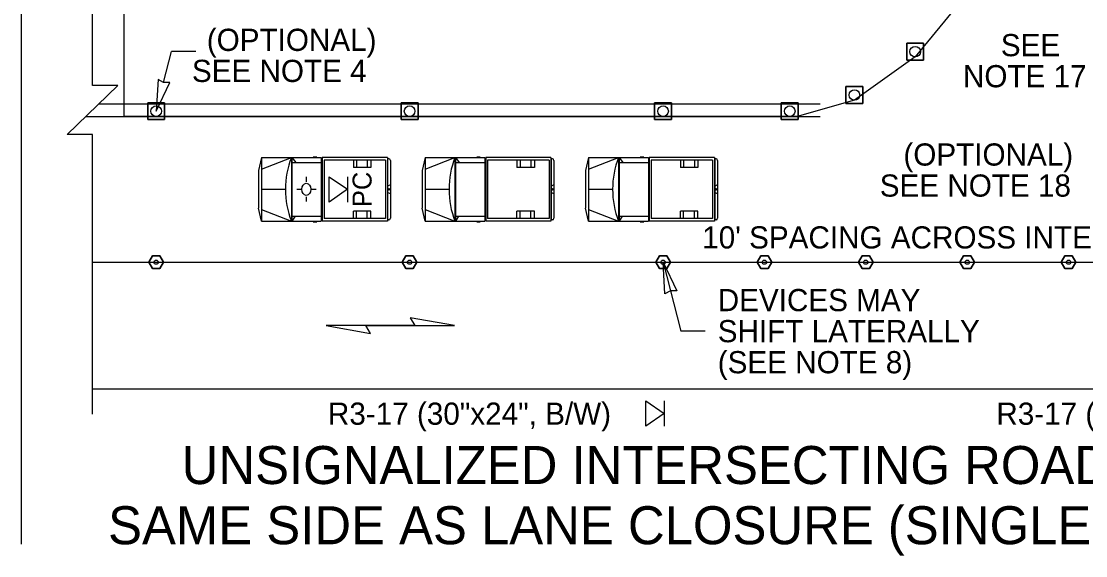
# Model space of a CAD drawing. Extents: x 99999.1 to 100095.7, y 99995 to 100010.7.
# Drawn here: x 100065.25 to 100068.61, y 100001.65 to 100003.336 of the extents above; entities that cross this region are included whole.
import ezdxf

# ---------------------------------------------------------------- set-up
doc = ezdxf.new("R2010")
doc.units = 0
for name, color, linetype in [('RD_ED_ShoulderPavedEdge', 7, 'Continuous'), ('RD_MK_LineDblYellowCenter', 7, 'Continuous'), ('RD_MK_LineEdgeWhite', 7, 'Continuous'), ('SH_DE_DetailHeading2Text', 7, 'Continuous'), ('TR_WZ_MotoristVehicle', 7, 'Continuous'), ('TR_WZ_PortableSignMountBlk-Wht', 7, 'Continuous'), ('TR_WZ_TrafficCone', 7, 'Continuous'), ('TR_WZ_TubularMarker', 7, 'Continuous'), ('TR_WZ_WorkZoneDetails', 7, 'Continuous'), ('TR_WZ_WorkZoneTextCurrent', 7, 'Continuous')]:
    doc.layers.add(name, color=color, linetype=linetype)

msp = doc.modelspace()

# ---------------------------------------------------------------- linework, layer by layer
at = {"layer": 'RD_ED_ShoulderPavedEdge'}
msp.add_line((100065.475, 100002.1759), (100070.275, 100002.1759), dxfattribs=at)
at = {"layer": 'RD_MK_LineDblYellowCenter'}
for p, q in [((100065.4957, 100003.0759), (100067.7712, 100003.0759)), ((100065.4543, 100003.0359), (100067.7712, 100003.0359))]:
    msp.add_line(p, q, dxfattribs=at)
at = {"layer": 'RD_MK_LineEdgeWhite'}
msp.add_line((100065.475, 100002.5759), (100070.275, 100002.5759), dxfattribs=at)
at = {"layer": 'TR_WZ_MotoristVehicle'}
for p, q in [((100066.008, 100002.9059), (100065.9987, 100002.8655)), ((100066.008, 100002.9059), (100066.008, 100002.7059)), ((100066.008, 100002.9059), (100066.1969, 100002.9059)), ((100066.008, 100002.8693), (100066.1025, 100002.9059)), ((100066.1025, 100002.9059), (100066.1025, 100002.7059)), ((100066.1042, 100002.9059), (100066.1042, 100002.7059)), ((100066.1042, 100002.9059), (100066.1162, 100002.8904)), ((100066.1712, 100002.9087), (100066.1825, 100002.9087)), ((100066.1969, 100002.9059), (100066.1969, 100002.7059)), ((100066.4054, 100002.9059), (100066.1997, 100002.9059)), ((100066.1997, 100002.9059), (100066.1997, 100002.7059)), ((100066.4054, 100002.9059), (100066.4054, 100002.7059)), ((100066.5243, 100002.9059), (100066.515, 100002.8655)), ((100066.5243, 100002.9059), (100066.5243, 100002.7059)), ((100066.5243, 100002.9059), (100066.7132, 100002.9059)), ((100066.5243, 100002.8693), (100066.6187, 100002.9059)), ((100066.6187, 100002.9059), (100066.6187, 100002.7059)), ((100066.6204, 100002.9059), (100066.6204, 100002.7059)), ((100066.6204, 100002.9059), (100066.6325, 100002.8904)), ((100066.6874, 100002.9087), (100066.6987, 100002.9087)), ((100066.7132, 100002.9059), (100066.7132, 100002.7059)), ((100066.9216, 100002.9059), (100066.7159, 100002.9059)), ((100066.7159, 100002.9059), (100066.7159, 100002.7059)), ((100066.9216, 100002.9059), (100066.9216, 100002.7059)), ((100067.0405, 100002.9059), (100067.0313, 100002.8655)), ((100067.0405, 100002.9059), (100067.0405, 100002.7059)), ((100067.0405, 100002.9059), (100067.2294, 100002.9059)), ((100067.0405, 100002.8693), (100067.135, 100002.9059)), ((100067.135, 100002.9059), (100067.135, 100002.7059)), ((100067.1367, 100002.9059), (100067.1367, 100002.7059)), ((100067.1367, 100002.9059), (100067.1487, 100002.8904)), ((100067.2037, 100002.9087), (100067.215, 100002.9087)), ((100067.2294, 100002.9059), (100067.2294, 100002.7059)), ((100067.4379, 100002.9059), (100067.2322, 100002.9059)), ((100067.2322, 100002.9059), (100067.2322, 100002.7059)), ((100067.4379, 100002.9059), (100067.4379, 100002.7059)), ((100066.1042, 100002.8904), (100066.1969, 100002.8904)), ((100066.3995, 100002.8979), (100066.2055, 100002.8979)), ((100066.2055, 100002.8979), (100066.2055, 100002.7139)), ((100066.2982, 100002.8979), (100066.2982, 100002.8749)), ((100066.3532, 100002.8749), (100066.2982, 100002.8749)), ((100066.3082, 100002.8979), (100066.3082, 100002.8749)), ((100066.3422, 100002.8979), (100066.3422, 100002.8749)), ((100066.3532, 100002.8979), (100066.3532, 100002.8749)), ((100066.3995, 100002.8979), (100066.3995, 100002.7139)), ((100066.4105, 100002.9026), (100066.4061, 100002.9026)), ((100066.4061, 100002.9026), (100066.4061, 100002.7092)), ((100066.415, 100002.8965), (100066.415, 100002.7153)), ((100066.6204, 100002.8904), (100066.7132, 100002.8904)), ((100066.9158, 100002.8979), (100066.7218, 100002.8979)), ((100066.7218, 100002.8979), (100066.7218, 100002.7139)), ((100066.8145, 100002.8979), (100066.8145, 100002.8749)), ((100066.8694, 100002.8749), (100066.8145, 100002.8749)), ((100066.8244, 100002.8979), (100066.8244, 100002.8749)), ((100066.8585, 100002.8979), (100066.8585, 100002.8749)), ((100066.8694, 100002.8979), (100066.8694, 100002.8749)), ((100066.9158, 100002.8979), (100066.9158, 100002.7139)), ((100066.9268, 100002.9026), (100066.9223, 100002.9026)), ((100066.9223, 100002.9026), (100066.9223, 100002.7092)), ((100066.9313, 100002.8965), (100066.9313, 100002.7153)), ((100067.1367, 100002.8904), (100067.2294, 100002.8904)), ((100067.4321, 100002.8979), (100067.238, 100002.8979)), ((100067.238, 100002.8979), (100067.238, 100002.7139)), ((100067.3308, 100002.8979), (100067.3308, 100002.8749)), ((100067.3857, 100002.8749), (100067.3308, 100002.8749)), ((100067.3407, 100002.8979), (100067.3407, 100002.8749)), ((100067.3747, 100002.8979), (100067.3747, 100002.8749)), ((100067.3857, 100002.8979), (100067.3857, 100002.8749)), ((100067.4321, 100002.8979), (100067.4321, 100002.7139)), ((100067.4431, 100002.9026), (100067.4386, 100002.9026)), ((100067.4386, 100002.9026), (100067.4386, 100002.7092)), ((100067.4475, 100002.8965), (100067.4475, 100002.7153)), ((100065.9987, 100002.8655), (100065.9987, 100002.7463)), ((100066.1495, 100002.8455), (100066.1495, 100002.8294)), ((100066.515, 100002.8655), (100066.515, 100002.7463)), ((100067.0313, 100002.8655), (100067.0313, 100002.7463)), ((100066.008, 100002.8059), (100066.0839, 100002.8059)), ((100066.1194, 100002.806), (100066.132, 100002.806)), ((100066.1636, 100002.8056), (100066.1636, 100002.8056)), ((100066.1804, 100002.8051), (100066.1655, 100002.8055)), ((100066.415, 100002.82), (100066.4061, 100002.8162)), ((100066.4126, 100002.8059), (100066.4085, 100002.8059)), ((100066.4105, 100002.8087), (100066.4105, 100002.8031)), ((100066.5243, 100002.8059), (100066.6002, 100002.8059)), ((100066.9313, 100002.82), (100066.9223, 100002.8162)), ((100066.9289, 100002.8059), (100066.9247, 100002.8059)), ((100066.9268, 100002.8087), (100066.9268, 100002.8031)), ((100067.0405, 100002.8059), (100067.1164, 100002.8059)), ((100067.4475, 100002.82), (100067.4386, 100002.8162)), ((100067.4451, 100002.8059), (100067.441, 100002.8059)), ((100067.4431, 100002.8087), (100067.4431, 100002.8031)), ((100066.1502, 100002.7674), (100066.1499, 100002.7825)), ((100066.415, 100002.7918), (100066.4061, 100002.7956)), ((100066.9313, 100002.7918), (100066.9223, 100002.7956)), ((100067.4475, 100002.7918), (100067.4386, 100002.7956)), ((100066.008, 100002.7059), (100065.9987, 100002.7463)), ((100066.008, 100002.7425), (100066.1025, 100002.7059)), ((100066.2982, 100002.7139), (100066.2982, 100002.7369)), ((100066.3532, 100002.7369), (100066.2982, 100002.7369)), ((100066.3082, 100002.7139), (100066.3082, 100002.7369)), ((100066.3422, 100002.7139), (100066.3422, 100002.7369)), ((100066.3532, 100002.7139), (100066.3532, 100002.7369)), ((100066.5243, 100002.7059), (100066.515, 100002.7463)), ((100066.5243, 100002.7425), (100066.6187, 100002.7059)), ((100066.8145, 100002.7139), (100066.8145, 100002.7369)), ((100066.8694, 100002.7369), (100066.8145, 100002.7369)), ((100066.8244, 100002.7139), (100066.8244, 100002.7369)), ((100066.8585, 100002.7139), (100066.8585, 100002.7369)), ((100066.8694, 100002.7139), (100066.8694, 100002.7369)), ((100067.0405, 100002.7059), (100067.0313, 100002.7463)), ((100067.0405, 100002.7425), (100067.135, 100002.7059)), ((100067.3308, 100002.7139), (100067.3308, 100002.7369)), ((100067.3857, 100002.7369), (100067.3308, 100002.7369)), ((100067.3407, 100002.7139), (100067.3407, 100002.7369)), ((100067.3747, 100002.7139), (100067.3747, 100002.7369)), ((100067.3857, 100002.7139), (100067.3857, 100002.7369)), ((100066.008, 100002.7059), (100066.1969, 100002.7059)), ((100066.1042, 100002.7214), (100066.1969, 100002.7214)), ((100066.1141, 100002.7214), (100066.1042, 100002.7059)), ((100066.1712, 100002.7031), (100066.1825, 100002.7031)), ((100066.4054, 100002.7059), (100066.1997, 100002.7059)), ((100066.3995, 100002.7139), (100066.2055, 100002.7139)), ((100066.4105, 100002.7092), (100066.4061, 100002.7092)), ((100066.5243, 100002.7059), (100066.7132, 100002.7059)), ((100066.6204, 100002.7214), (100066.7132, 100002.7214)), ((100066.6304, 100002.7214), (100066.6204, 100002.7059)), ((100066.6874, 100002.7031), (100066.6987, 100002.7031)), ((100066.9216, 100002.7059), (100066.7159, 100002.7059)), ((100066.9158, 100002.7139), (100066.7218, 100002.7139)), ((100066.9268, 100002.7092), (100066.9223, 100002.7092)), ((100067.0405, 100002.7059), (100067.2294, 100002.7059)), ((100067.1367, 100002.7214), (100067.2294, 100002.7214)), ((100067.1467, 100002.7214), (100067.1367, 100002.7059)), ((100067.2037, 100002.7031), (100067.215, 100002.7031)), ((100067.4379, 100002.7059), (100067.2322, 100002.7059)), ((100067.4321, 100002.7139), (100067.238, 100002.7139)), ((100067.4431, 100002.7092), (100067.4386, 100002.7092))]:
    msp.add_line(p, q, dxfattribs=at)
for centre, major_axis, start_param, end_param in [((100066.2374, 100002.8059), (0, -0.2099), 4.215667, 5.208926), ((100066.7537, 100002.8059), (0, -0.2099), 4.215667, 5.208926), ((100067.27, 100002.8059), (0, -0.2099), 4.215667, 5.208926), ((100066.4105, 100002.8965), (0, 0.0061), 4.712389, 6.283185), ((100066.9268, 100002.8965), (0, 0.0061), 4.712389, 6.283185), ((100067.4431, 100002.8965), (0, 0.0061), 4.712389, 6.283185), ((100066.4105, 100002.7153), (0, -0.0061), 0, 1.570796), ((100066.9268, 100002.7153), (0, -0.0061), 0, 1.570796), ((100067.4431, 100002.7153), (0, -0.0061), 0, 1.570796)]:
    msp.add_ellipse(centre, major_axis=major_axis, ratio=0.73155, start_param=start_param, end_param=end_param, dxfattribs=at)
for centre, major_axis in [((100066.1495, 100002.8059), (0, 0.0193)), ((100066.4105, 100002.8059), (0, 0.00282)), ((100066.9268, 100002.8059), (0, 0.00282)), ((100067.4431, 100002.8059), (0, 0.00282))]:
    msp.add_ellipse(centre, major_axis=major_axis, ratio=0.73155, dxfattribs=at)
at = {"layer": 'TR_WZ_PortableSignMountBlk-Wht'}
for p, q in [((100066.2793, 100002.8458), (100066.2793, 100002.7658)), ((100067.279, 100002.1389), (100067.279, 100002.0589))]:
    msp.add_line(p, q, dxfattribs=at)
for points in [[(100066.2793, 100002.8059), (100066.2219, 100002.7658), (100066.2219, 100002.8458)], [(100067.279, 100002.0989), (100067.2215, 100002.0589), (100067.2215, 100002.1389)]]:
    msp.add_lwpolyline(points, close=True, dxfattribs=at)
at = {"layer": 'TR_WZ_TrafficCone'}
for points in [[(100068.0447, 100003.267), (100068.0981, 100003.267), (100068.0981, 100003.2136), (100068.0447, 100003.2136), (100068.0447, 100003.267)], [(100068.0447, 100003.2136), (100068.0981, 100003.2136), (100068.0981, 100003.267), (100068.0447, 100003.267), (100068.0447, 100003.2136)], [(100067.853, 100003.1302), (100067.9064, 100003.1302), (100067.9064, 100003.0768), (100067.853, 100003.0768), (100067.853, 100003.1302)], [(100067.853, 100003.0768), (100067.9064, 100003.0768), (100067.9064, 100003.1302), (100067.853, 100003.1302), (100067.853, 100003.0768)], [(100065.649, 100003.0792), (100065.7024, 100003.0792), (100065.7024, 100003.0259), (100065.649, 100003.0259), (100065.649, 100003.0792)], [(100065.649, 100003.0259), (100065.7024, 100003.0259), (100065.7024, 100003.0792), (100065.649, 100003.0792), (100065.649, 100003.0259)], [(100066.449, 100003.0792), (100066.5024, 100003.0792), (100066.5024, 100003.0259), (100066.449, 100003.0259), (100066.449, 100003.0792)], [(100066.449, 100003.0259), (100066.5024, 100003.0259), (100066.5024, 100003.0792), (100066.449, 100003.0792), (100066.449, 100003.0259)], [(100067.249, 100003.0792), (100067.3024, 100003.0792), (100067.3024, 100003.0259), (100067.249, 100003.0259), (100067.249, 100003.0792)], [(100067.249, 100003.0259), (100067.3024, 100003.0259), (100067.3024, 100003.0792), (100067.249, 100003.0792), (100067.249, 100003.0259)], [(100067.649, 100003.0792), (100067.7024, 100003.0792), (100067.7024, 100003.0259), (100067.649, 100003.0259), (100067.649, 100003.0792)], [(100067.649, 100003.0259), (100067.7024, 100003.0259), (100067.7024, 100003.0792), (100067.649, 100003.0792), (100067.649, 100003.0259)]]:
    msp.add_lwpolyline(points, dxfattribs=at)
for centre in [(100068.0714, 100003.2403), (100067.8797, 100003.1035), (100065.6757, 100003.0526), (100066.4757, 100003.0526), (100067.2757, 100003.0526), (100067.6757, 100003.0526)]:
    msp.add_circle(centre, 0.0167, dxfattribs=at)
at = {"layer": 'TR_WZ_TubularMarker'}
for points in [[(100065.6526, 100002.5759), (100065.6641, 100002.5959), (100065.6872, 100002.5959), (100065.6988, 100002.5759), (100065.6872, 100002.5559), (100065.6641, 100002.5559)], [(100066.4526, 100002.5759), (100066.4641, 100002.5959), (100066.4872, 100002.5959), (100066.4988, 100002.5759), (100066.4872, 100002.5559), (100066.4641, 100002.5559)], [(100067.2526, 100002.5759), (100067.2641, 100002.5959), (100067.2872, 100002.5959), (100067.2988, 100002.5759), (100067.2872, 100002.5559), (100067.2641, 100002.5559)], [(100067.5726, 100002.5759), (100067.5841, 100002.5959), (100067.6072, 100002.5959), (100067.6188, 100002.5759), (100067.6072, 100002.5559), (100067.5841, 100002.5559)], [(100067.8926, 100002.5759), (100067.9041, 100002.5959), (100067.9272, 100002.5959), (100067.9388, 100002.5759), (100067.9272, 100002.5559), (100067.9041, 100002.5559)], [(100068.2126, 100002.5759), (100068.2241, 100002.5959), (100068.2472, 100002.5959), (100068.2588, 100002.5759), (100068.2472, 100002.5559), (100068.2241, 100002.5559)], [(100068.5326, 100002.5759), (100068.5441, 100002.5959), (100068.5672, 100002.5959), (100068.5788, 100002.5759), (100068.5672, 100002.5559), (100068.5441, 100002.5559)]]:
    msp.add_lwpolyline(points, close=True, dxfattribs=at)
for points in [[(100065.6641, 100002.5559), (100065.6872, 100002.5559), (100065.6988, 100002.5759), (100065.6872, 100002.5959), (100065.6641, 100002.5959), (100065.6526, 100002.5759), (100065.6641, 100002.5559)], [(100066.4641, 100002.5559), (100066.4872, 100002.5559), (100066.4988, 100002.5759), (100066.4872, 100002.5959), (100066.4641, 100002.5959), (100066.4526, 100002.5759), (100066.4641, 100002.5559)], [(100067.2641, 100002.5559), (100067.2872, 100002.5559), (100067.2988, 100002.5759), (100067.2872, 100002.5959), (100067.2641, 100002.5959), (100067.2526, 100002.5759), (100067.2641, 100002.5559)], [(100067.5841, 100002.5559), (100067.6072, 100002.5559), (100067.6188, 100002.5759), (100067.6072, 100002.5959), (100067.5841, 100002.5959), (100067.5726, 100002.5759), (100067.5841, 100002.5559)], [(100067.9041, 100002.5559), (100067.9272, 100002.5559), (100067.9388, 100002.5759), (100067.9272, 100002.5959), (100067.9041, 100002.5959), (100067.8926, 100002.5759), (100067.9041, 100002.5559)], [(100068.2241, 100002.5559), (100068.2472, 100002.5559), (100068.2588, 100002.5759), (100068.2472, 100002.5959), (100068.2241, 100002.5959), (100068.2126, 100002.5759), (100068.2241, 100002.5559)], [(100068.5441, 100002.5559), (100068.5672, 100002.5559), (100068.5788, 100002.5759), (100068.5672, 100002.5959), (100068.5441, 100002.5959), (100068.5326, 100002.5759), (100068.5441, 100002.5559)]]:
    msp.add_lwpolyline(points, dxfattribs=at)
for centre in [(100065.6757, 100002.5759), (100066.4757, 100002.5759), (100067.2757, 100002.5759), (100067.5957, 100002.5759), (100067.9157, 100002.5759), (100068.2357, 100002.5759), (100068.5557, 100002.5759)]:
    msp.add_circle(centre, 0.00667, dxfattribs=at)
at = {"layer": 'TR_WZ_WorkZoneDetails'}
for p, q in [((100065.25, 100010.275), (100065.25, 100001.6859)), ((100065.6993, 100003.1433), (100065.7245, 100003.2406)), ((100065.8007, 100003.2406), (100065.7245, 100003.2406)), ((100067.2757, 100002.5759), (100067.3321, 100002.3584)), ((100066.4922, 100002.3759), (100066.3378, 100002.3759)), ((100066.3378, 100002.3759), (100066.4922, 100002.3759)), ((100067.4083, 100002.3584), (100067.3321, 100002.3584))]:
    msp.add_line(p, q, dxfattribs=at)
msp.add_lwpolyline([(100065.475, 100002.0959), (100065.475, 100002.9785), (100065.395, 100002.9785), (100065.555, 100003.1333), (100065.475, 100003.1333), (100065.475, 100004.0159)], dxfattribs=at)
for points in [[(100068.3383, 100003.9359), (100068.3383, 100003.7126), (100068.264, 100003.5159), (100068.1883, 100003.3659), (100068.1883, 100003.3659), (100068.1883, 100003.3659), (100068.0714, 100003.2236), (100068.0714, 100003.2236), (100068.0714, 100003.2236), (100067.8797, 100003.0868), (100067.699, 100003.0359), (100066.499, 100003.0359), (100065.699, 100003.0359), (100065.575, 100003.0359), (100065.575, 100003.9359)], [(100065.6757, 100003.0526), (100065.719, 100003.1429), (100065.6992, 100003.1433), (100065.6817, 100003.1525)], [(100067.2757, 100002.5759), (100067.319, 100002.4856), (100067.2992, 100002.4852), (100067.2816, 100002.4759)], [(100066.6179, 100002.3759), (100066.4779, 100002.4006), (100066.4922, 100002.3759)], [(100066.2121, 100002.3759), (100066.3521, 100002.3512), (100066.3378, 100002.3759)]]:
    msp.add_lwpolyline(points, close=True, dxfattribs=at)

# ---------------------------------------------------------------- texts
at = {"layer": 'SH_DE_DetailHeading2Text'}
for s, p in [('UNSIGNALIZED INTERSECTING ROADWAY DETAIL', (100065.7563, 100001.8759)), ('SAME SIDE AS LANE CLOSURE (SINGLE OPEN LANE)', (100065.524, 100001.6859))]:
    msp.add_text(s, height=0.12, rotation=360, dxfattribs=at).set_placement(p)
at = {"layer": 'TR_WZ_MotoristVehicle'}
msp.add_text('PC', height=0.06, rotation=90, dxfattribs=at).set_placement((100066.3557, 100002.7499))
at = {"layer": 'TR_WZ_WorkZoneDetails'}
for p in [(100066.2179, 100002.063), (100068.3277, 100002.0629)]:
    msp.add_text('R3-17 (30"x24", B/W)', height=0.07, rotation=360, dxfattribs=at).set_placement(p)
at = {"layer": 'TR_WZ_WorkZoneTextCurrent'}
for s, p in [('(OPTIONAL)', (100065.8355, 100003.2426)), ('SEE', (100068.3418, 100003.2259)), ('SEE NOTE 4', (100065.7886, 100003.1446)), ('NOTE 17', (100068.2223, 100003.1279)), ('(OPTIONAL)', (100068.0344, 100002.8808)), ('SEE NOTE 18', (100067.9597, 100002.7828)), ("10' SPACING ACROSS INTERSECTION", (100067.3993, 100002.6192)), ('DEVICES MAY', (100067.4483, 100002.4214)), ('SHIFT LATERALLY', (100067.4483, 100002.3234)), ('(SEE NOTE 8)', (100067.4483, 100002.2254))]:
    msp.add_text(s, height=0.07, dxfattribs=at).set_placement(p)

doc.saveas('drawing.dxf')
